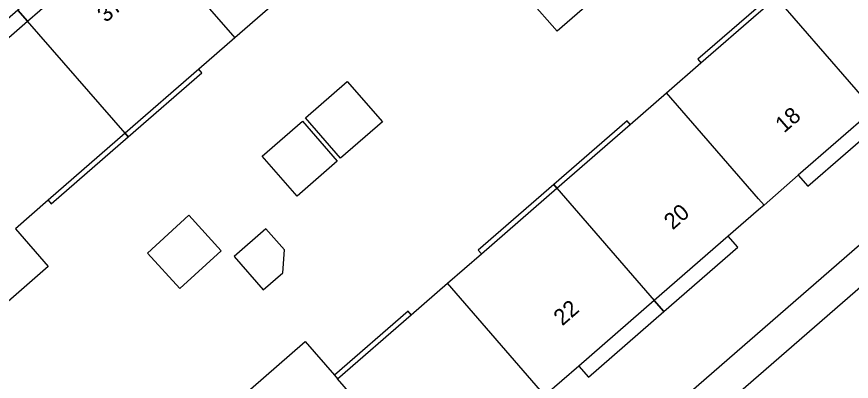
# Model space of a CAD drawing. Extents: x 155888 to 156864, y 383882 to 384671.
# Drawn here: x 156454 to 156505.7, y 384385.8 to 384408.3 of the extents above; entities that cross this region are included whole.
import ezdxf

# ---------------------------------------------------------------- set-up
doc = ezdxf.new("R2010")
doc.units = 0
for name, color, linetype in [('IMGEO_Pand', 7, 'Continuous'), ('IMGEO_Pand_nummerreeks', 7, 'Continuous'), ('IMGEO_Pand_overbouw', 7, 'Continuous'), ('IMGEO_Rijbaan_lokaal_gesloten', 7, 'Continuous'), ('IMGEO_Voetpad_open', 7, 'Continuous')]:
    doc.layers.add(name, color=color, linetype=linetype)

msp = doc.modelspace()

# ---------------------------------------------------------------- linework, layer by layer
at = {"layer": 'IMGEO_Pand'}
for points in [[(156454.715, 384408.053), (156459.293, 384412.032), (156461.507, 384413.956)], [(156461.507, 384413.956), (156467.55, 384407.019)], [(156474.338, 384412.919), (156469.574, 384408.779), (156467.55, 384407.019)], [(156485.814, 384409.399), (156487.677, 384411.019), (156489.39, 384409.047), (156487.527, 384407.428), (156485.814, 384409.399)], [(156494.307, 384403.625), (156496.428, 384405.467), (156500, 384408.57), (156501.098, 384409.523)], [(156501.098, 384409.523), (156507.129, 384402.575)], [(156447.926, 384402.152), (156450.056, 384404.003), (156454.715, 384408.053)], [(156460.753, 384401.111), (156454.715, 384408.053)], [(156467.55, 384407.019), (156465.323, 384405.083), (156460.753, 384401.111)], [(156476.696, 384401.825), (156474.097, 384399.566), (156471.925, 384402.065), (156474.524, 384404.324), (156476.696, 384401.825)], [(156487.513, 384397.722), (156492.052, 384401.666), (156494.307, 384403.625)], [(156500.338, 384396.676), (156500, 384397.066), (156494.307, 384403.625)], [(156507.129, 384402.575), (156502.457, 384398.517), (156500.338, 384396.676)], [(156473.889, 384399.39), (156471.408, 384397.233), (156469.256, 384399.708), (156471.738, 384401.865), (156473.889, 384399.39)], [(156460.753, 384401.111), (156455.989, 384396.971), (156453.963, 384395.21)], [(156480.729, 384391.83), (156482.837, 384393.66), (156487.513, 384397.722)], [(156487.513, 384397.722), (156493.543, 384390.774)], [(156500.338, 384396.676), (156500, 384396.383), (156498.114, 384394.745), (156493.543, 384390.774)], [(156466.712, 384393.848), (156464.154, 384391.512), (156462.154, 384393.702), (156464.711, 384396.039), (156466.712, 384393.848)], [(156453.963, 384395.21), (156455.997, 384392.871), (156449.209, 384386.97), (156447.371, 384389.083), (156447.175, 384389.309)], [(156470.626, 384393.893), (156469.482, 384395.203), (156467.513, 384393.484), (156469.314, 384391.421), (156470.53, 384392.482), (156470.626, 384393.893)], [(156473.924, 384385.918), (156478.48, 384389.875), (156480.729, 384391.83)], [(156486.76, 384384.882), (156480.729, 384391.83)], [(156493.543, 384390.774), (156488.871, 384386.715), (156486.76, 384384.882)], [(156467.137, 384380.022), (156465.131, 384382.332), (156471.92, 384388.224), (156473.728, 384386.144), (156473.924, 384385.918)], [(156479.959, 384378.974), (156473.924, 384385.918)]]:
    msp.add_lwpolyline(points, dxfattribs=at)
at = {"layer": 'IMGEO_Pand_overbouw'}
for points in [[(156454.715, 384408.053), (156459.293, 384412.032), (156458.699, 384412.716), (156454.118, 384408.739)], [(156501.098, 384409.523), (156500.901, 384409.75), (156496.231, 384405.693), (156496.428, 384405.467), (156500, 384408.57)], [(156454.715, 384408.053), (156454.118, 384408.739), (156449.467, 384404.701), (156450.056, 384404.003)], [(156465.323, 384405.083), (156460.753, 384401.111), (156460.949, 384400.885), (156465.519, 384404.857)], [(156507.129, 384402.575), (156502.457, 384398.517), (156503.052, 384397.832), (156507.725, 384401.888)], [(156492.052, 384401.666), (156491.855, 384401.892), (156487.316, 384397.949), (156487.513, 384397.722)], [(156455.989, 384396.971), (156456.182, 384396.742), (156460.949, 384400.885), (156460.753, 384401.111)], [(156482.837, 384393.66), (156487.513, 384397.722), (156487.316, 384397.949), (156482.64, 384393.886)], [(156493.543, 384390.774), (156494.141, 384390.085), (156498.715, 384394.059), (156498.114, 384394.745)], [(156488.871, 384386.715), (156489.47, 384386.026), (156494.141, 384390.085), (156493.543, 384390.774)], [(156473.924, 384385.918), (156478.48, 384389.875), (156478.283, 384390.101), (156473.728, 384386.144)]]:
    msp.add_lwpolyline(points, close=True, dxfattribs=at)
at = {"layer": 'IMGEO_Rijbaan_lokaal_gesloten'}
msp.add_lwpolyline([(156535.175, 384416.658), (156500, 384386.117), (156464.463, 384355.261)], dxfattribs=at)
at = {"layer": 'IMGEO_Voetpad_open'}
msp.add_lwpolyline([(156463.122, 384356.762), (156517.626, 384404.097), (156533.705, 384418.024)], dxfattribs=at)

# ---------------------------------------------------------------- texts
at = {"layer": 'IMGEO_Pand_nummerreeks'}
for s, rotation, p in [('37', 40.9966, (156459.568, 384407.926)), ('18', 40.9799, (156501.579, 384401.093)), ('20', 40.9799, (156494.678, 384395.099)), ('22', 40.9799, (156487.842, 384389.16))]:
    msp.add_text(s, height=1, rotation=rotation, dxfattribs=at).set_placement(p)

doc.saveas('drawing.dxf')
